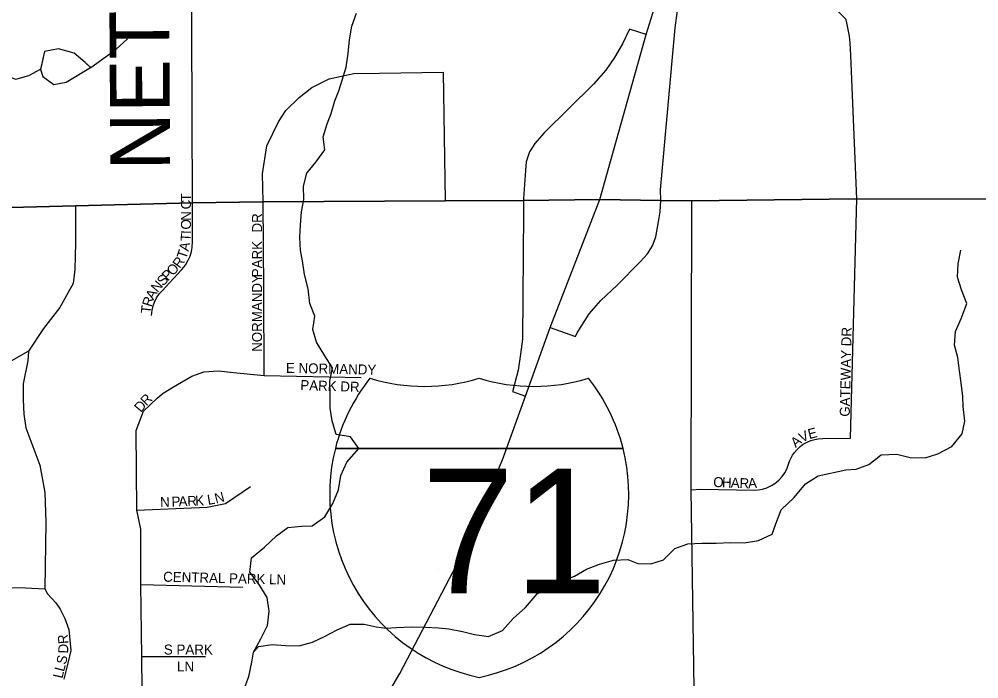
# Model space of a CAD drawing. Extents: x 1985906 to 2277390, y 930619 to 1324581.
# Drawn here: x 2160035 to 2164849, y 1140849 to 1144156 of the extents above; entities that cross this region are included whole.
import ezdxf

# ---------------------------------------------------------------- set-up
doc = ezdxf.new("R2010")
doc.units = 0
for name, color, linetype in [('GM_X_Interchange_Ramps', 7, 'Continuous'), ('GM_X_Interstate_Location', 7, 'Continuous'), ('GM_X_Interstate_Route', 7, 'Continuous'), ('GM_X_Interstate_Shield', 7, 'Continuous'), ('GM_X_Minor_Lake', 7, 'Continuous'), ('GM_X_Minor_River', 7, 'Continuous'), ('GM_X_State_Route', 7, 'Continuous'), ('GM_X_Township', 7, 'Continuous'), ('GM_X_Township_Road', 7, 'Continuous'), ('GM_X_Township_Road_Text', 7, 'Continuous'), ('GM_X_Township_Subdivision', 7, 'Continuous'), ('GM_X_Township_Subdivision_Text', 7, 'Continuous')]:
    doc.layers.add(name, color=color, linetype=linetype)

msp = doc.modelspace()

# ---------------------------------------------------------------- linework, layer by layer
at = {"layer": 'GM_X_Interchange_Ramps'}
for points in [[(2163253.9, 1143246.8), (2163252.1, 1143300.8), (2163325.2, 1144111.5), (2163338, 1144198.6), (2163339.4, 1144205.7), (2163231, 1144239.6)], [(2163180.7, 1144079), (2163097.5, 1144105.1), (2163061.8, 1144032.2), (2163021.9, 1143964), (2162977.7, 1143900.2), (2162916.1, 1143829.6), (2162669.3, 1143585.8), (2162622.7, 1143531.8), (2162595.5, 1143490), (2162579, 1143441.3), (2162574.6, 1143397), (2162565.2, 1143256.4), (2162565.3, 1143246.3)], [(2162565.3, 1143246.3), (2162565.8, 1143185.8), (2162559.3, 1142551), (2162550.8, 1142475.6), (2162537.7, 1142395.9), (2162512.1, 1142294.3), (2162510.5, 1142289.2), (2162575.4, 1142265.8)], [(2162699.6, 1142610.4), (2162825.9, 1142564.8), (2162834.7, 1142582.8), (2162895.3, 1142679), (2162952.4, 1142745.4), (2163035.7, 1142822.8), (2163151.1, 1142938.8), (2163186.6, 1142979), (2163212.1, 1143020), (2163228.4, 1143064.3), (2163241.9, 1143140), (2163250.1, 1143189.8), (2163253.9, 1143246.8)]]:
    msp.add_lwpolyline(points, dxfattribs=at)
at = {"layer": 'GM_X_Interstate_Route'}
for points in [[(2162948.2, 1143251.3), (2163180.7, 1144079), (2163231, 1144239.6), (2163333.8, 1144538.6)], [(2160360.4, 1138187), (2161072.6, 1139360.7), (2161342.1, 1139852.7), (2161945.2, 1140875.6), (2162250.9, 1141460.2), (2162460.4, 1141946.9), (2162575.4, 1142265.8), (2162699.6, 1142610.4), (2162948.2, 1143251.3)]]:
    msp.add_lwpolyline(points, dxfattribs=at)
at = {"layer": 'GM_X_Interstate_Shield'}
for p, q in [((2161621.5, 1142003.9), (2163064.3, 1142003.9)), ((2163064.3, 1142003.9), (2161621.5, 1142003.9)), ((2163064.3, 1142003.9), (2161621.5, 1142003.9))]:
    msp.add_line(p, q, dxfattribs=at)
for centre, start, end in [((2162530.4, 1141774.1), 141.669, 165.8066), ((2162068.9, 1143252.1), 253.0091, 286.9909), ((2162616.8, 1143252.1), 253.0091, 286.9909), ((2162155.4, 1141774.1), 14.1934, 38.331), ((2162530.4, 1141774.1), 165.8066, 258.463), ((2162155.4, 1141774.1), 281.537, 14.1934)]:
    msp.add_arc(centre, 937.5, start, end, dxfattribs=at)
at = {"layer": 'GM_X_Minor_Lake'}
for points in [[(2160393.8, 1143913.7), (2160365.8, 1143938.9), (2160311, 1143986.1), (2160232.8, 1144006.7), (2160163.1, 1143993.5), (2160142.9, 1143904.1)], [(2160394.2, 1143913.4), (2160365.8, 1143938.9), (2160311, 1143986.1), (2160232.8, 1144006.7), (2160163.1, 1143993.5), (2160143, 1143904.6)], [(2160142.7, 1143905), (2160153.3, 1143869.1), (2160210, 1143828), (2160271.7, 1143839.1), (2160393.4, 1143913.4)], [(2160142.9, 1143904.1), (2160153.3, 1143869.1), (2160210, 1143828), (2160271.7, 1143839.1), (2160393.8, 1143913.7)]]:
    msp.add_lwpolyline(points, dxfattribs=at)
at = {"layer": 'GM_X_Minor_River'}
for points in [[(2161162.1, 1140793.2), (2161186.9, 1140859.8), (2161201.6, 1140932.2), (2161210.7, 1140982.4), (2161247.4, 1141049.2), (2161280.2, 1141115.9), (2161288.9, 1141188.2), (2161279.7, 1141256.1), (2161238.6, 1141321.5), (2161191.6, 1141382.8), (2161200.3, 1141455.1), (2161265.3, 1141508.3), (2161326.2, 1141565.5), (2161383.4, 1141606.6), (2161453.2, 1141613.8), (2161505.1, 1141614.8), (2161568.2, 1141659.9), (2161609, 1141726.8), (2161637.7, 1141795.4), (2161648.5, 1141867.7), (2161679.2, 1141934.4), (2161739.9, 1142003.6), (2161697, 1142060.9), (2161624.9, 1142073.7), (2161605.7, 1142141.5), (2161594.6, 1142205.4), (2161595.4, 1142269.5), (2161594.2, 1142341.6), (2161607, 1142408), (2161568, 1142467.4), (2161526.8, 1142536.8), (2161507.7, 1142600.6), (2161518.6, 1142666.9), (2161493.5, 1142730.6), (2161484.2, 1142804.5), (2161466.9, 1142876.4), (2161455.8, 1142944.3), (2161446.9, 1142996.2), (2161443.7, 1143062.3), (2161446.6, 1143122.4), (2161451.4, 1143190.6), (2161462.4, 1143250.9), (2161461.2, 1143319.1), (2161478, 1143383.5), (2161523, 1143438.3), (2161567.8, 1143501.3), (2161560.7, 1143565.2), (2161579.5, 1143631.7), (2161600.6, 1143682.2), (2161619.4, 1143746.6), (2161638.5, 1143797), (2161655.5, 1143849.4), (2161676.3, 1143915.9), (2161685.1, 1143984.2), (2161691.9, 1144052.4), (2161704.7, 1144120.8), (2161727.5, 1144185.3)], [(2160394.2, 1143913.4), (2160455.3, 1143956.6), (2160520.4, 1144003.8), (2160579.4, 1144056.9)], [(2159689.5, 1143780.8), (2159758.9, 1143808.1), (2159818, 1143857.2), (2159881.3, 1143894.3), (2159951.4, 1143877.6), (2160017.8, 1143854.7), (2160083.3, 1143873.9), (2160142.7, 1143905)], [(2161210.7, 1140982.4), (2161236.1, 1141010.9), (2161303.9, 1141020.1), (2161371.8, 1141015.3), (2161439.8, 1141014.5), (2161507.4, 1141031.7), (2161566.8, 1141060.8), (2161630.1, 1141094), (2161695.5, 1141123.2), (2161765.4, 1141122.4), (2161825.5, 1141109.4), (2161875.6, 1141102.3), (2161927.5, 1141105.2), (2162003.3, 1141108.6), (2162073.2, 1141107.8), (2162139.2, 1141104.9), (2162191.2, 1141099.8), (2162259.4, 1141085), (2162319.5, 1141070), (2162389.6, 1141061.2), (2162459, 1141090.5), (2162513.8, 1141151.6), (2162574.8, 1141206.8), (2162633.5, 1141273.9), (2162702.8, 1141307.2), (2162768.1, 1141342.4), (2162821.7, 1141363.4), (2162881, 1141398.5), (2162946.4, 1141423.6), (2163016, 1141442.9), (2163087.8, 1141446.2), (2163138.1, 1141427), (2163204.1, 1141424.2), (2163267.6, 1141445.3), (2163324.5, 1141502.4), (2163390, 1141525.6), (2163459.9, 1141528.8), (2163531.8, 1141528.1), (2163603.6, 1141531.4), (2163671.5, 1141530.5), (2163743.2, 1141541.8), (2163812.6, 1141573.1), (2163831.6, 1141625.5), (2163858.4, 1141696.1), (2163923.2, 1141757.3), (2163979.9, 1141826.5), (2164043.1, 1141865.6), (2164182.4, 1141896.1), (2164234.3, 1141899.1), (2164297.8, 1141922.2), (2164358.8, 1141971.4), (2164438.6, 1141974.8), (2164504.8, 1141957.9), (2164580.7, 1141957.2), (2164644.3, 1141976.4), (2164713.6, 1142013.6), (2164766.4, 1142076.7), (2164779.2, 1142141), (2164770, 1142213), (2164769.1, 1142263.1), (2164759.9, 1142333), (2164752.8, 1142393), (2164743.7, 1142459), (2164726.6, 1142520.8), (2164731.4, 1142589), (2164762.2, 1142657.7), (2164788.8, 1142730.2), (2164761.7, 1142797.9), (2164742.6, 1142861.7), (2164745.4, 1142929.9), (2164758.2, 1142998.2)]]:
    msp.add_lwpolyline(points, dxfattribs=at)
at = {"layer": 'GM_X_State_Route'}
for points in [[(2155725.1, 1143422.9), (2156005.9, 1143381.2), (2156623.6, 1143306.4), (2158191.1, 1143237.7), (2158223.8, 1143235.3), (2159339.8, 1143195.5), (2160140.4, 1143215.9)], [(2161258.7, 1143239.3), (2162172.1, 1143244.2), (2162565.3, 1143246.3), (2162948.2, 1143251.3), (2163070.5, 1143249.5)], [(2163070.5, 1143249.5), (2163253.9, 1143246.8), (2163409.6, 1143245.2), (2164236.4, 1143254.7), (2164244.3, 1143254.7)], [(2164244.3, 1143254.7), (2165383.4, 1143254.1)], [(2160140.4, 1143215.9), (2160317.4, 1143220.4), (2160406.6, 1143222.5)], [(2160406.6, 1143222.5), (2160904.6, 1143234.6), (2161258.7, 1143239.3)]]:
    msp.add_lwpolyline(points, dxfattribs=at)
at = {"layer": 'GM_X_Township'}
for points in [[(2165484.7, 1152262.1), (2165492.6, 1150411.1), (2165573.1, 1143254.9), (2165482.4, 1143254), (2164236.3, 1143254.7), (2163409.6, 1143245.2), (2163253.9, 1143246.8), (2162948.2, 1143251.3), (2162565.3, 1143246.3), (2162172.1, 1143244.2), (2161258.7, 1143239.3), (2160904.6, 1143234.6), (2160317.4, 1143220.4), (2159339.8, 1143195.5), (2158223.8, 1143235.3), (2158191.1, 1143237.8), (2148868.6, 1143156.5)], [(2148868.6, 1143156.5), (2158191.1, 1143237.8), (2158223.8, 1143235.3), (2159339.8, 1143195.5), (2160317.4, 1143220.4), (2160904.6, 1143234.6), (2161258.7, 1143239.3), (2162172.1, 1143244.2), (2162565.3, 1143246.3), (2162948.2, 1143251.3), (2163253.9, 1143246.8), (2163409.6, 1143245.2), (2164236.3, 1143254.7), (2165482.4, 1143254), (2165573.1, 1143254.9), (2165564.4, 1142857.3), (2165573.1, 1140167.1), (2165566, 1137828.9), (2165588.2, 1136701.9), (2165594.2, 1136655.6), (2165639.2, 1129840.4), (2165639.1, 1129787.2), (2165632.9, 1123203.2)]]:
    msp.add_lwpolyline(points, dxfattribs=at)
at = {"layer": 'GM_X_Township_Road'}
for points in [[(2160904.6, 1143234.6), (2160894.4, 1145867.8), (2160885.1, 1146760.6), (2160886.1, 1147474.5), (2160882.3, 1148055.9), (2160883, 1148188.3), (2160871.7, 1148320.5), (2160838, 1148490.6), (2160796.2, 1148676.7), (2160787.1, 1148782.8), (2160787.6, 1149141.8)], [(2161258.7, 1143239.3), (2161256.7, 1143380.4), (2161277.1, 1143520.8), (2161336.1, 1143641), (2161372.7, 1143697.9), (2161439.9, 1143763.1), (2161503, 1143814), (2161590.5, 1143856.7), (2161714.6, 1143883.2), (2161842.8, 1143885.2), (2162162.3, 1143889.3), (2162172.1, 1143244.2)], [(2157947.9, 1141385.9), (2158591.7, 1141347.2), (2158789.7, 1141333.4), (2159029.2, 1141327.9), (2160066.7, 1141304), (2160163.9, 1141299.2)]]:
    msp.add_lwpolyline(points, dxfattribs=at)
at = {"layer": 'GM_X_Township_Subdivision'}
for points in [[(2164236.4, 1143254.7), (2164207.8, 1143973.1), (2164203.3, 1144036.9), (2164201, 1144071.3), (2164184.2, 1144153.3), (2164097.4, 1144242.7)], [(2164204.9, 1142055.8), (2164236.4, 1143254.7)], [(2160317.4, 1143220.4), (2160318.5, 1143034.4), (2160314.4, 1142901.5), (2160306.3, 1142830.2), (2160239.1, 1142710.7), (2160157.7, 1142604.9), (2160082.4, 1142490.9), (2160078.4, 1142442), (2160056, 1142328), (2160056, 1142246.6), (2160058, 1142175.3), (2160068.2, 1142106.1), (2160139.7, 1141920.1), (2160163.2, 1141782.1), (2160168.9, 1141633.9), (2160163.9, 1141299.2), (2160176.9, 1141275.2), (2160218.9, 1141230), (2160241.3, 1141197.4), (2160263.6, 1141150.6), (2160284.8, 1141096.1), (2160294.1, 1140989.8), (2160279.9, 1140927.7), (2160259.6, 1140846.3)], [(2160699.9, 1142670.8), (2160702.2, 1142697.2), (2160707.1, 1142718.3), (2160713.8, 1142737.1), (2160724.9, 1142759.2), (2160739.8, 1142780.5), (2160752.3, 1142794.2), (2160849.8, 1142898.8), (2160861, 1142911.6), (2160871.5, 1142926), (2160883.6, 1142947.1), (2160892.5, 1142967.5), (2160899.4, 1142990.4), (2160903, 1143010.6), (2160904.6, 1143041.6), (2160904.6, 1143234.6)], [(2161260.7, 1143021.8), (2161258.7, 1143239.3)], [(2163426.1, 1140466.8), (2163406.1, 1141795.9), (2163409.6, 1143245.2)], [(2161264.9, 1142369.3), (2161262.8, 1142794.8), (2161260.7, 1143021.8)], [(2160082.4, 1142490.9), (2159997, 1142442), (2159903.3, 1142401.3), (2159769, 1142395.2), (2159622.9, 1142397.2)], [(2160654.3, 1140622.8), (2160650.3, 1140960.7), (2160646.2, 1141322), (2160646.2, 1141598.2), (2160625.9, 1141693.9), (2160621.8, 1142092.7), (2160658.4, 1142190.2), (2160727.6, 1142255.5), (2160758.1, 1142279.9), (2160809, 1142312.3), (2160900.6, 1142365.4), (2160961.7, 1142387.8), (2161034.9, 1142391.9), (2161110.2, 1142383.6), (2161264.9, 1142369.3)], [(2161264.9, 1142369.3), (2161751.2, 1142358.7)], [(2163406.1, 1141795.9), (2163455.5, 1141799.3), (2163722.5, 1141794.6), (2163742.4, 1141795.8), (2163764.1, 1141799.8), (2163786.5, 1141806.8), (2163808.5, 1141817), (2163826, 1141828), (2163845.6, 1141844.3), (2163862.4, 1141862.6), (2163875.6, 1141881.7), (2163885.3, 1141900.1), (2163894.2, 1141924), (2163899.6, 1141939.8), (2163905.4, 1141952.7), (2163915.1, 1141970.1), (2163924.9, 1141983.9), (2163937.3, 1141998.3), (2163952.9, 1142012.7), (2163968.7, 1142024.2), (2163991.5, 1142036.8), (2164006.5, 1142042.9), (2164027.1, 1142048.9), (2164043.6, 1142051.9), (2164065.9, 1142053.4), (2164204.9, 1142055.8)], [(2160625.9, 1141693.9), (2160977.9, 1141708.3), (2161069.5, 1141726.7), (2161195.7, 1141812.2)], [(2160646.2, 1141322), (2161157, 1141307.8)], [(2160650.3, 1140960.7), (2160969.8, 1140959.7)]]:
    msp.add_lwpolyline(points, dxfattribs=at)

# ---------------------------------------------------------------- texts
at = {"layer": 'GM_X_Interstate_Location'}
for s in ['-', '.', ',']:
    msp.add_text(s, height=1, dxfattribs=at).set_placement((2162342.7, 1141605))
msp.add_text('71', height=1, rotation=0, dxfattribs=at).set_placement((2162138.4, 1141398))
at = {"layer": 'GM_X_Interstate_Shield'}
msp.add_text('71', height=625, dxfattribs=at).set_placement((2162054.1, 1141277.4))
at = {"layer": 'GM_X_Township_Road_Text'}
msp.add_text('NETTLETON', height=300, rotation=90.3535, dxfattribs=at).set_placement((2160792.8, 1143397.8))
at = {"layer": 'GM_X_Township_Subdivision_Text'}
for s, rotation, p in [('C', 89.994, (2160897, 1143202)), ('T', 89.9956, (2160897, 1143241.6)), ('O', 89.9928, (2160897, 1143100.9)), ('N', 89.9928, (2160897, 1143144.8)), ('DR', 90, (2161253.5, 1143086.1)), ('T', 86.5455, (2160894.7, 1143040.4)), ('I', 89.8655, (2160897, 1143078.7)), ('A', 77.9709, (2160884.5, 1142989.3)), ('PARK', 90, (2161253.4, 1142861.7)), ('R', 53.9268, (2160840.7, 1142903.1)), ('T', 71.4532, (2160871.7, 1142949.9)), ('O', 46.422, (2160805.8, 1142865.8)), ('S', 46.662, (2160757.4, 1142814.7)), ('P', 46.449, (2160781.5, 1142840.3)), ('NORMANDY', 90, (2161253.4, 1142487.7)), ('N', 49.2233, (2160729.1, 1142781.8)), ('R', 72.7401, (2160698.3, 1142710.4)), ('A', 60.472, (2160708.9, 1142745.7)), ('T', 83.346, (2160694.7, 1142677.9)), ('GATEWAY DR', 88.7664, (2164201.4, 1142162.3)), ('E NORMANDY', 358.7818, (2161373.1, 1142382.7)), ('PARK DR', 358.0919, (2161445.1, 1142296.7)), ('D', 50.2308, (2160646.1, 1142181.1)), ('R', 45.3435, (2160673.5, 1142214.1)), ('V', 26.2328, (2163961.7, 1142031.6)), ('E', 14.076, (2163998.6, 1142050.1)), ('A', 39.7692, (2163930.5, 1142005.1)), ('O', 357.6605, (2163516.1, 1141810.7)), ('H', 357.6605, (2163560, 1141808.9)), ('A', 357.6605, (2163604, 1141807.1)), ('R', 357.6434, (2163647.9, 1141805.3)), ('A', 2.8794, (2163692.5, 1141803.7)), ('N', 2.2085, (2160743.3, 1141709.3)), ('P', 2.2153, (2160800.5, 1141711.5)), ('A', 2.2085, (2160835.7, 1141712.9)), ('R', 2.2101, (2160879.6, 1141714.6)), ('K', 2.6083, (2160919.6, 1141716.1)), ('L', 9.3556, (2160983, 1141720.4)), ('N', 14.6244, (2161022.7, 1141727.1)), ('CENTRAL PARK LN', 358.6459, (2160757.1, 1141335.5)), ('R', 94.578, (2160282.2, 1141025.1)), ('D', 87.741, (2160280.6, 1140974.7)), ('S PARK', 0, (2160761.2, 1140970.3)), ('S', 77.0073, (2160269.2, 1140917.2)), ('LN', 0, (2160827.2, 1140885.2)), ('L', 75.3607, (2160259.9, 1140881.7)), ('L', 77.3882, (2160252.3, 1140847.8))]:
    msp.add_text(s, height=50, rotation=rotation, dxfattribs=at).set_placement(p)

doc.saveas('drawing.dxf')
